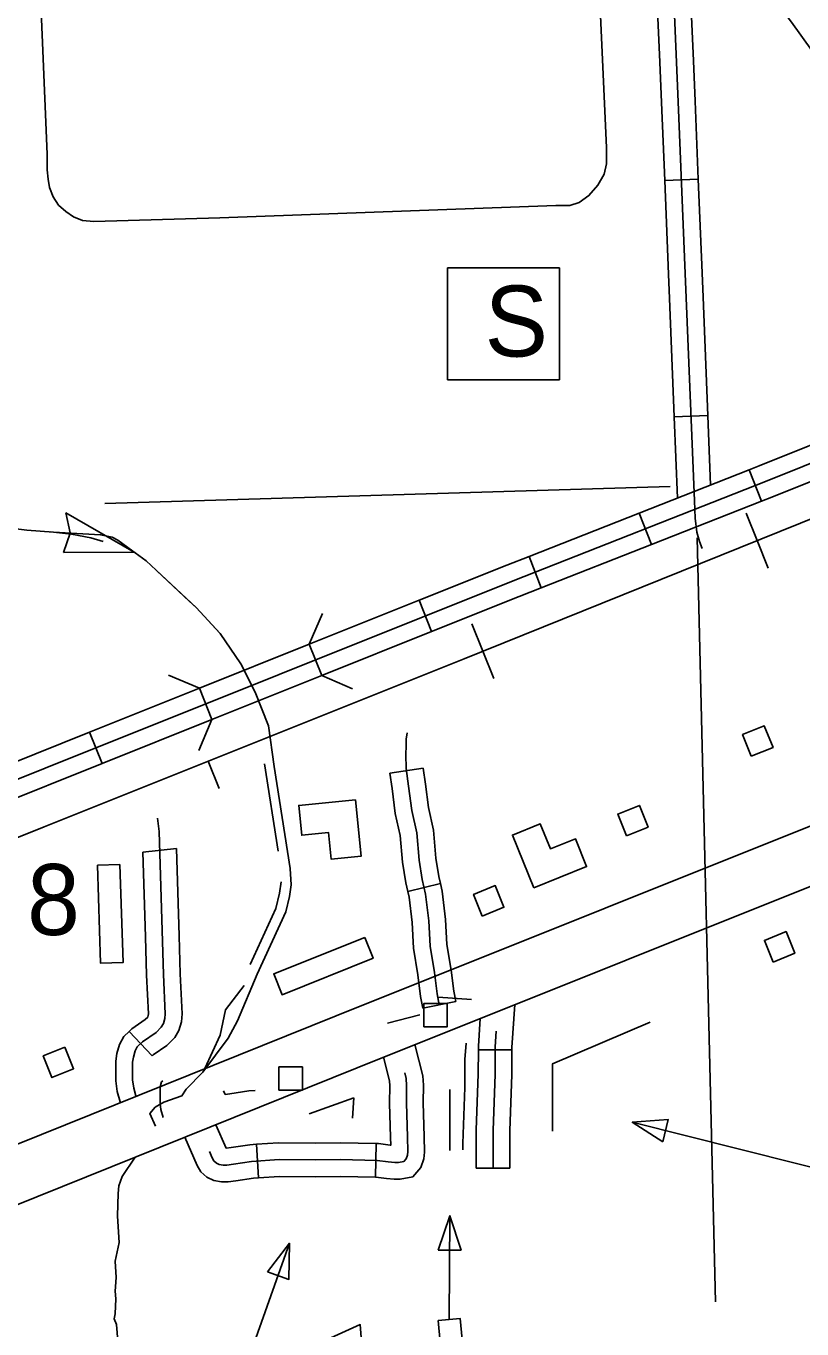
# Model space of a CAD drawing. Extents: x 1084508 to 1142749, y 1057638 to 1093403.
# Drawn here: x 1134624 to 1135711, y 1086863 to 1088689 of the extents above; entities that cross this region are included whole.
import ezdxf

# ---------------------------------------------------------------- set-up
doc = ezdxf.new("R2010")
doc.units = 0
for name, color, linetype in [('Level 15', 7, 'Continuous'), ('Level 31', 7, 'Continuous'), ('Level 32', 7, 'Continuous'), ('Level 35', 7, 'Continuous'), ('Level 38', 7, 'Continuous'), ('Level 4', 7, 'Continuous'), ('Level 40', 7, 'Continuous'), ('Level 43', 7, 'Continuous'), ('Level 56', 7, 'Continuous'), ('Level 57', 7, 'Continuous'), ('Level 58', 7, 'Continuous')]:
    doc.layers.add(name, color=color, linetype=linetype)

msp = doc.modelspace()

# ---------------------------------------------------------------- linework, layer by layer
at = {"layer": 'Level 15'}
for points in [[(1134001.2, 1086876.4), (1134266.4, 1086983), (1135058.8, 1087302.1), (1135812.7, 1087603.8), (1136121.2, 1087728.3)], [(1136150.6, 1087655.5), (1135841.9, 1087531), (1135088, 1087229.3), (1134295.7, 1086910.2), (1134030.4, 1086803.6)]]:
    msp.add_lwpolyline(points, dxfattribs=at)
at = {"layer": 'Level 31'}
for p, q in [((1135519, 1088472.6), (1135566.1, 1088474.5)), ((1135579.4, 1088143.3), (1135532.3, 1088141.4)), ((1134788.1, 1087531.1), (1134835.1, 1087536.6)), ((1134768.7, 1087280.1), (1134801.1, 1087246))]:
    msp.add_line(p, q, dxfattribs=at)
for points in [[(1135551.9, 1088805.7), (1135559.2, 1088640.1)], [(1135504.9, 1088803.6), (1135512.1, 1088638.1)], [(1135528.4, 1088804.7), (1135538.1, 1088582.6), (1135547.9, 1088342.1), (1135560.6, 1088023.5), (1135561.9, 1087999.3), (1135564.1, 1087979.8), (1135567.8, 1087966.5), (1135571.5, 1087956.7)], [(1135512.1, 1088638.1), (1135514.6, 1088581.6), (1135519, 1088472.6)], [(1135559.2, 1088640.1), (1135561.6, 1088583.6), (1135566.1, 1088474.5)], [(1135525.7, 1088307), (1135524.3, 1088341.2), (1135519, 1088472.6)], [(1135566.1, 1088474.5), (1135571.4, 1088343.1), (1135572.7, 1088308.9)], [(1135532.3, 1088141.4), (1135525.7, 1088307)], [(1135572.7, 1088308.9), (1135579.4, 1088143.3)], [(1135532.3, 1088141.4), (1135536.9, 1088027.4)], [(1135579.4, 1088143.3), (1135583.3, 1088045.6)], [(1134808.6, 1087579), (1134810.8, 1087560.2), (1134816.7, 1087360.1), (1134819.3, 1087304.7), (1134818.9, 1087298.1), (1134816.7, 1087291.1), (1134813.8, 1087285.9), (1134806.4, 1087278.5), (1134787.6, 1087265.6), (1134780.2, 1087258.6), (1134777.3, 1087253.1), (1134774.7, 1087244.3), (1134773.6, 1087236.9), (1134773.6, 1087225.8), (1134773.6, 1087212.2), (1134775.1, 1087200.8), (1134778.7, 1087187.9)], [(1134788.1, 1087531.1), (1134791.6, 1087412.8)], [(1134835.1, 1087536.6), (1134838.7, 1087414.2)], [(1134791.6, 1087412.8), (1134793.2, 1087359.2), (1134795.7, 1087304.8), (1134795.6, 1087302.3), (1134795, 1087300.6), (1134794.9, 1087300.3), (1134791.3, 1087296.7), (1134772.7, 1087284), (1134768.7, 1087280.1)], [(1134838.7, 1087414.2), (1134840.2, 1087361), (1134842.9, 1087304.6), (1134842.3, 1087293.8), (1134838.4, 1087281.6), (1134832.6, 1087271.5), (1134821.5, 1087260.4), (1134802.5, 1087247.3), (1134801.1, 1087246)], [(1134768.7, 1087280.1), (1134761.2, 1087273.1), (1134755.4, 1087262), (1134751.7, 1087249.3), (1134750.1, 1087238.6), (1134750.1, 1087225.8), (1134750.1, 1087210.7), (1134751.9, 1087196.1), (1134756, 1087181.6)], [(1134816.1, 1087211.1), (1134814.2, 1087209.3), (1134814.2, 1087209.3), (1134812.7, 1087204.3), (1134812.1, 1087200.2), (1134812.1, 1087190.9), (1134812.1, 1087178.8), (1134813.2, 1087170.6), (1134816.3, 1087159.4)]]:
    msp.add_lwpolyline(points, dxfattribs=at)
at = {"layer": 'Level 32'}
for p, q in [((1135637.4, 1088067), (1135654.7, 1088023.1)), ((1135483.2, 1088006.3), (1135500.4, 1087962.5)), ((1135329, 1087945.6), (1135346.2, 1087901.8)), ((1135174.9, 1087884.2), (1135192.4, 1087840.5)), ((1135021, 1087822.6), (1135038.6, 1087778.9)), ((1134867.2, 1087761), (1134884.7, 1087717.3)), ((1134713.3, 1087699.4), (1134730.8, 1087655.7)), ((1135180.5, 1087648.8), (1135133.9, 1087642)), ((1135204.8, 1087487.2), (1135159, 1087476.3)), ((1135201.5, 1087328), (1135248.5, 1087324.7)), ((1135226.3, 1087322.3), (1135180.1, 1087312.9)), ((1135130.6, 1087291.8), (1135176.1, 1087303.6)), ((1135305, 1087254.3), (1135258, 1087254.5)), ((1134947, 1087122), (1134950.2, 1087075)), ((1135114.8, 1087123), (1135113.7, 1087075.9)), ((1135302.2, 1087088.7), (1135255.1, 1087088.7))]:
    msp.add_line(p, q, dxfattribs=at)
for points in [[(1138102.7, 1089042.5), (1137734.9, 1088888.5), (1137553.5, 1088815.5), (1137429.5, 1088772.4), (1137309.1, 1088722.5), (1137164.5, 1088660), (1137049.6, 1088610.1), (1136285.7, 1088302.1), (1135660.3, 1088050.6), (1135306.6, 1087911.5), (1134323, 1087517.7), (1133947.2, 1087366.5), (1133939.7, 1087363.7), (1133934.5, 1087361.8)], [(1135791.1, 1088128.6), (1135651.6, 1088072.5), (1135637.4, 1088067)], [(1135808.6, 1088084.9), (1135669, 1088028.8), (1135654.7, 1088023.1)], [(1135637.4, 1088067), (1135483.2, 1088006.3)], [(1135654.7, 1088023.1), (1135500.4, 1087962.5)], [(1135483.2, 1088006.3), (1135329, 1087945.6)], [(1135500.4, 1087962.5), (1135346.2, 1087901.8)], [(1135329, 1087945.6), (1135297.9, 1087933.4), (1135174.9, 1087884.2)], [(1135346.2, 1087901.8), (1135315.3, 1087889.7), (1135192.4, 1087840.5)], [(1135174.9, 1087884.2), (1135021, 1087822.6)], [(1135192.4, 1087840.5), (1135038.6, 1087778.9)], [(1135021, 1087822.6), (1134867.2, 1087761)], [(1135038.6, 1087778.9), (1134884.7, 1087717.3)], [(1134867.2, 1087761), (1134713.3, 1087699.4)], [(1134884.7, 1087717.3), (1134730.8, 1087655.7)], [(1134713.3, 1087699.4), (1134559.5, 1087637.8)], [(1135203.2, 1087317.6), (1135200.1, 1087332.7), (1135196.5, 1087362.9), (1135190.6, 1087399.4), (1135188.6, 1087434.9), (1135184.1, 1087472.7), (1135179.3, 1087492.8), (1135175, 1087519.9), (1135171.8, 1087558.5), (1135164.7, 1087589.7), (1135160.3, 1087623.6), (1135156.7, 1087648.5), (1135156.3, 1087668), (1135156.7, 1087680.4), (1135157, 1087689.5), (1135158.4, 1087698.4)], [(1134730.8, 1087655.7), (1134577, 1087594)], [(1135159, 1087476.3), (1135156.2, 1087488.2), (1135151.6, 1087517.1), (1135148.5, 1087554.9), (1135141.4, 1087585.6), (1135137, 1087620.4), (1135133.9, 1087642)], [(1135204.8, 1087487.2), (1135202.4, 1087497.4), (1135198.4, 1087522.7), (1135195.2, 1087562.2), (1135187.9, 1087593.9), (1135183.7, 1087626.7), (1135180.5, 1087648.8)], [(1135180.1, 1087312.9), (1135176.9, 1087329), (1135173.2, 1087359.6), (1135167.1, 1087396.8), (1135165.2, 1087432.8), (1135160.9, 1087468.5), (1135159, 1087476.3)], [(1135226.3, 1087322.3), (1135223.4, 1087336.4), (1135219.9, 1087366.2), (1135214, 1087401.9), (1135212.1, 1087436.9), (1135207.3, 1087476.8), (1135204.8, 1087487.2)], [(1135305, 1087254.3), (1135305.1, 1087257.8), (1135309.3, 1087317.8)], [(1135258, 1087254.5), (1135258, 1087259.6), (1135260.7, 1087298.4)], [(1135278.6, 1087088.7), (1135278.6, 1087141.7), (1135281.3, 1087219.8), (1135281.5, 1087258.7), (1135283.1, 1087280.7)], [(1135169, 1087261.7), (1135180.4, 1087217.9), (1135181, 1087204.7), (1135180.8, 1087180), (1135182.2, 1087132.9), (1135182.7, 1087111.1), (1135181.8, 1087101.5), (1135177.6, 1087089.7), (1135166.2, 1087076.6), (1135148.3, 1087073), (1135140, 1087073), (1135129.2, 1087074.1), (1135114.5, 1087075.9), (1135113.7, 1087075.9)], [(1135240.7, 1087263.5), (1135239.1, 1087240.8), (1135238.9, 1087201.4), (1135236.2, 1087123.2), (1135236.2, 1087114.3)], [(1135255.1, 1087088.7), (1135255.1, 1087142.1), (1135257.7, 1087220.3), (1135258, 1087254.5)], [(1135302.2, 1087088.7), (1135302.2, 1087141.3), (1135304.8, 1087219.3), (1135305, 1087254.3)], [(1135124.9, 1087244), (1135133.6, 1087210.8), (1135133.9, 1087203.8), (1135133.7, 1087179.5), (1135135.1, 1087131.6), (1135135.4, 1087120.8), (1135134.4, 1087120.9), (1135117.9, 1087122.9), (1135114.8, 1087123)], [(1135154.9, 1087222.2), (1135157, 1087214.3), (1135157.4, 1087204.2), (1135157.2, 1087179.8), (1135158.6, 1087132.3), (1135159.1, 1087111.9), (1135158.6, 1087106.6), (1135156.9, 1087101.8), (1135153.7, 1087098.1), (1135145.9, 1087096.5), (1135141.1, 1087096.5), (1135131.8, 1087097.5), (1135116.2, 1087099.4), (1135064.4, 1087100.6), (1135030.4, 1087100.1), (1134978.7, 1087100.6), (1134940.3, 1087098), (1134914.9, 1087094.1), (1134905.8, 1087092.9), (1134900.3, 1087092.9), (1134894.8, 1087093.9), (1134890.9, 1087095.8), (1134887.6, 1087098.7), (1134885.2, 1087103), (1134881.1, 1087112.1)], [(1134945.4, 1087197.5), (1134936.2, 1087196.8), (1134910, 1087192.9), (1134903.4, 1087192), (1134901.1, 1087197.1)], [(1134947, 1087122), (1134937.8, 1087121.4), (1134911.6, 1087117.4), (1134904.7, 1087116.5), (1134890.1, 1087149.5)], [(1134950.2, 1087075), (1134942.9, 1087074.5), (1134918.2, 1087070.8), (1134907.3, 1087069.4), (1134898.3, 1087069.4), (1134887.3, 1087071.3), (1134877.8, 1087076), (1134869, 1087083.6), (1134864.1, 1087092.5), (1134846.6, 1087132)], [(1135114.8, 1087123), (1135064.5, 1087124.1), (1135030.3, 1087123.7), (1134978, 1087124.1), (1134947, 1087122)], [(1135113.7, 1087075.9), (1135064.3, 1087077), (1135030.4, 1087076.6), (1134979.4, 1087077), (1134950.2, 1087075)]]:
    msp.add_lwpolyline(points, dxfattribs=at)
at = {"layer": 'Level 35'}
for points in [[(1135427.4, 1088744.5), (1135437.6, 1088518.8), (1135437.6, 1088495.8), (1135434.4, 1088481.2), (1135425.5, 1088465.9), (1135412.8, 1088451.2), (1135399.4, 1088441.6), (1135386, 1088437.2), (1135366.3, 1088437.2), (1134896, 1088420), (1134719.4, 1088414.9), (1134703.5, 1088416.2), (1134690.8, 1088421.3), (1134679.9, 1088429), (1134669.7, 1088437.9), (1134662.1, 1088449.4), (1134657, 1088462.7), (1134655.1, 1088474.2), (1134653.8, 1088487.6), (1134653.8, 1088509.3), (1134643.6, 1088754.8)], [(1134777.2, 1087104.1), (1134758.8, 1087076.8), (1134754.5, 1087064), (1134753.5, 1087053), (1134753.1, 1087037.8), (1134752.6, 1087021.1), (1134755, 1086984.4), (1134749.2, 1086958.2), (1134750.7, 1086935.3), (1134749.2, 1086916.3), (1134749.9, 1086905.3), (1134749.2, 1086884.6), (1134747.8, 1086877.5), (1134751.1, 1086869.4), (1134753, 1086846.2)]]:
    msp.add_lwpolyline(points, dxfattribs=at)
at = {"layer": 'Level 38'}
for points in [[(1135021, 1087822.6), (1135039.6, 1087865.9)], [(1134823.9, 1087779.5), (1134867.2, 1087761)], [(1135081.8, 1087760.3), (1135038.6, 1087778.9)], [(1134884.7, 1087717.3), (1134866.2, 1087674)]]:
    msp.add_lwpolyline(points, dxfattribs=at)
at = {"layer": 'Level 4'}
for points in [[(1134734.9, 1088019.9), (1135526.8, 1088043.8)], [(1135564.6, 1087971.8), (1135590.4, 1086901.3)]]:
    msp.add_lwpolyline(points, dxfattribs=at)
at = {"layer": 'Level 40'}
for p, q in [((1135648.6, 1087967.8), (1135633.1, 1088006.2)), ((1135648.6, 1087967.8), (1135664.1, 1087929.3)), ((1135264.3, 1087813), (1135248.8, 1087851.4)), ((1135264.3, 1087813), (1135279.8, 1087774.5)), ((1134879.6, 1087659), (1134895, 1087620.5))]:
    msp.add_line(p, q, dxfattribs=at)
for points in [[(1137187.4, 1088583.1), (1136913.5, 1088475.2), (1136342.8, 1088243.2), (1135736.1, 1088003), (1135238.2, 1087802.4), (1134649.7, 1087567), (1134040, 1087322.6), (1133385.5, 1087060.5)], [(1137109.8, 1088552.5), (1136913.5, 1088475.2), (1136342.8, 1088243.2), (1135736.1, 1088003), (1135238.2, 1087802.4), (1134649.7, 1087567), (1134040, 1087322.6), (1133385.5, 1087060.5)]]:
    msp.add_lwpolyline(points, dxfattribs=at)
at = {"layer": 'Level 43'}
for p, q in [((1134680.2, 1088006.8), (1134686, 1087978.7)), ((1134775.8, 1087951.9), (1134680.2, 1088006.8)), ((1134677, 1087951.1), (1134686, 1087978.4)), ((1134775.8, 1087951.9), (1134677, 1087951.1))]:
    msp.add_line(p, q, dxfattribs=at)
for points in [[(1135542.2, 1088860), (1135564.4, 1088842.2), (1135633.1, 1088773), (1135651.3, 1088754), (1135696.5, 1088694.4), (1135725.3, 1088654.5), (1135730.1, 1088611.3), (1135759.4, 1088572), (1135789.6, 1088541.4), (1135830.4, 1088508.1), (1135905.8, 1088444.2), (1135943.1, 1088413.8), (1135968.9, 1088393.5), (1135982, 1088384.8), (1136016.9, 1088366.2), (1136026.8, 1088357), (1136045, 1088337.2), (1136071.7, 1088309.4), (1136090.9, 1088297), (1136109, 1088292.4), (1136125, 1088291.5), (1136144, 1088293.6), (1136169.9, 1088303.7), (1136175.6, 1088284.5)], [(1134599.7, 1087985.6), (1134625.4, 1087982.7), (1134662.6, 1087979.9), (1134728.8, 1087976.1), (1134745, 1087972.7), (1134753.1, 1087968.4), (1134766.9, 1087958.4), (1134792.6, 1087939.4), (1134862.6, 1087874.1), (1134896.4, 1087837.8), (1134925, 1087795.4), (1134945.4, 1087755.4), (1134964, 1087708.2), (1134972.1, 1087651.5), (1134994.5, 1087508.5), (1134995.9, 1087485.6), (1134993.5, 1087469.4), (1134988.3, 1087447.5), (1134948.3, 1087360.3), (1134920.7, 1087295), (1134907.3, 1087270.7), (1134872.1, 1087223.1), (1134848.8, 1087199.3), (1134842.6, 1087189.7), (1134817.3, 1087181.2), (1134805.4, 1087174), (1134797.8, 1087165), (1134805.9, 1087147.3)], [(1134658.4, 1087980.2), (1134662.6, 1087979.9), (1134688.1, 1087976.8), (1134715.1, 1087971.8), (1134732.5, 1087966.8)], [(1134807.6, 1087925.4), (1134853, 1087883)], [(1134853, 1087883), (1134862.6, 1087874.1), (1134896, 1087838.2)], [(1134958.4, 1087655.3), (1134977.6, 1087532.5)], [(1134981.7, 1087489.7), (1134979.4, 1087474.1), (1134974.1, 1087452.2), (1134938.3, 1087374)], [(1134929.7, 1087344.5), (1134903.9, 1087310.2), (1134896.1, 1087274.7), (1134874.8, 1087228)]]:
    msp.add_lwpolyline(points, dxfattribs=at)
at = {"layer": 'Level 56'}
for points in [[(1135640.4, 1087665.7), (1135628.2, 1087696), (1135658.6, 1087708.3), (1135670.8, 1087678)], [(1135465.4, 1087554.3), (1135453.2, 1087584.6), (1135483.6, 1087596.8), (1135495.8, 1087566.5)], [(1134724.2, 1087512.9), (1134755.6, 1087514), (1134760.2, 1087376.7), (1134728.8, 1087375.7)], [(1135263.4, 1087441.8), (1135251.2, 1087472.1), (1135281.6, 1087484.4), (1135293.8, 1087454.1)], [(1135670.9, 1087377.4), (1135658.7, 1087407.7), (1135689.1, 1087420), (1135701.3, 1087389.6)], [(1135098.9, 1087411.8), (1135110.6, 1087382.6), (1134983.1, 1087331.5), (1134971.4, 1087360.7)], [(1135181.6, 1087286.7), (1135181.6, 1087319.4), (1135214.3, 1087319.4), (1135214.3, 1087286.7)], [(1134678.7, 1087258.1), (1134690.9, 1087227.8), (1134660.5, 1087215.6), (1134648.3, 1087245.9)], [(1134978.6, 1087197.7), (1134978.6, 1087230.4), (1135011.4, 1087230.4), (1135011.4, 1087197.7)], [(1135516.2, 1087125.6), (1135524, 1087156.7), (1135473.5, 1087152.9)], [(1135201.8, 1086973.9), (1135233.8, 1086973.8), (1135218.1, 1087021.9)], [(1134962.4, 1086943.4), (1134992.5, 1086932.6), (1134993.5, 1086983.3)], [(1135201.5, 1086874.9), (1135232.7, 1086877.8), (1135245.5, 1086741.1), (1135214.2, 1086738.2)]]:
    msp.add_lwpolyline(points, close=True, dxfattribs=at)
for points in [[(1135498.7, 1087293.1), (1135361.9, 1087234.9), (1135361.9, 1087140.6)], [(1135218.1, 1087198.6), (1135218.1, 1087113.3)], [(1135083.3, 1087187.3), (1135020.9, 1087164.5)], [(1135083.3, 1087187.3), (1135081.8, 1087158.4)], [(1135779.6, 1087075.9), (1135473.5, 1087152.9)], [(1135217.3, 1086876.5), (1135218.1, 1087021.9)], [(1134928.1, 1086799), (1134993.5, 1086983.3)], [(1135110.2, 1086635.9), (1135092.4, 1086869.4), (1134827.6, 1086749.1)]]:
    msp.add_lwpolyline(points, dxfattribs=at)
at = {"layer": 'Level 57'}
for p, q in [((1135214.7, 1088350.1), (1135371.6, 1088350.1)), ((1135214.7, 1088193.2), (1135214.7, 1088350.1)), ((1135371.6, 1088193.2), (1135371.6, 1088350.1)), ((1135214.7, 1088193.2), (1135371.6, 1088193.2))]:
    msp.add_line(p, q, dxfattribs=at)
at = {"layer": 'Level 58'}
for points in [[(1135085.8, 1087604.8), (1135006.4, 1087596.9), (1135010.6, 1087555), (1135048.2, 1087558.8), (1135051.9, 1087521.3), (1135093.7, 1087525.5)], [(1135335.6, 1087481.3), (1135409.6, 1087511.1), (1135393.9, 1087550.2), (1135358.9, 1087536.1), (1135344.8, 1087571), (1135305.8, 1087555.3)]]:
    msp.add_lwpolyline(points, close=True, dxfattribs=at)

# ---------------------------------------------------------------- texts
at = {"layer": 'Level 56'}
msp.add_text('8', height=99.4, dxfattribs=at).set_placement((1134625.8, 1087415.3))
at = {"layer": 'Level 57'}
msp.add_text('S', height=99.4, dxfattribs=at).set_placement((1135266.8, 1088225.8))

doc.saveas('drawing.dxf')
